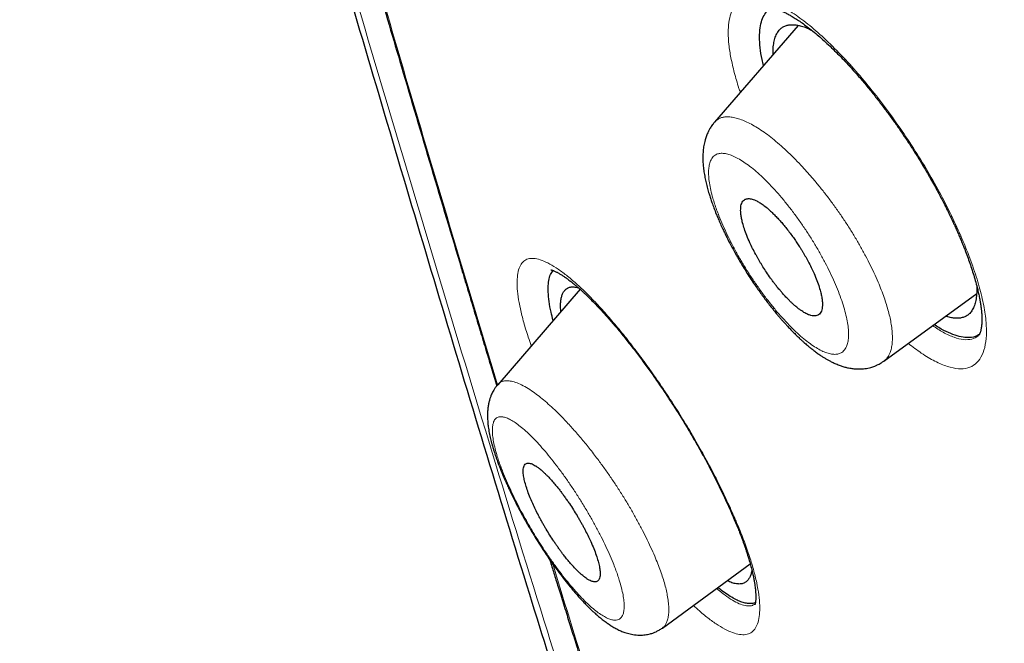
# Model space of a CAD drawing. Header units: millimetres. Extents: x 8 to 473, y 11 to 654.
# Tile 50 of 656: x 375 to 388, y 190 to 198. Entities that reach past the tile are written whole.
import ezdxf

# ---------------------------------------------------------------- set-up
doc = ezdxf.new("R2010")
doc.units = ezdxf.units.MM

msp = doc.modelspace()

# ---------------------------------------------------------------- linework, layer by layer
at = {"color": 7, "linetype": 'Continuous', "lineweight": 30}
for p, q in [((385.01, 197.952), (383.893, 196.661)), ((382.1, 194.434), (381.002, 193.163)), ((386.153, 193.477), (387.391, 194.379)), ((381.002, 193.162), (381.002, 193.162)), ((383.198, 189.919), (384.37, 190.774))]:
    msp.add_line(p, q, dxfattribs=at)
at = {"color": 8, "linetype": 'Continuous', "lineweight": 0}
for centre, radius, start, end in [((385.773, 197.434), 0.0756, 179.9285, 221.0816), ((382.48, 194.238), 0.129, 194.2395, 222.3455)]:
    msp.add_arc(centre, radius, start, end, dxfattribs=at)
at = {"color": 7, "linetype": 'Continuous', "lineweight": 30}
for points, knots in [([(461.434, 127.874), (461.503, 128.563), (461.639, 129.933), (461.54, 132.212), (461.29, 134.581), (460.901, 137.032), (460.362, 139.8), (459.645, 142.896), (458.744, 146.322), (457.642, 150.206), (456.345, 154.543), (454.93, 159.312), (453.45, 164.132), (451.817, 169.061), (450.26, 173.284), (448.852, 176.755), (447.679, 179.425), (446.358, 182.169), (444.847, 184.993), (443.205, 187.727), (441.44, 190.34), (439.591, 192.787), (437.567, 195.163), (435.439, 197.421), (433.265, 199.554), (430.707, 201.901), (427.767, 204.412), (424.458, 207.034), (421.166, 209.481), (417.898, 211.771), (414.664, 213.894), (411.475, 215.849), (408.338, 217.655), (405.242, 219.372), (402.157, 221.077), (399.085, 222.71), (396.044, 224.214), (393.06, 225.541), (390.158, 226.671), (387.349, 227.606), (384.65, 228.31), (382.381, 228.689), (380.529, 228.788), (379.054, 228.678), (377.734, 228.33), (376.634, 227.685), (375.805, 226.721), (375.206, 225.417), (374.869, 224.029), (374.819, 222.972), (374.8, 222.571)], [0, 0, 0, 0, 0.0200047, 0.0398126, 0.0594823, 0.0790442, 0.098539, 0.1240032, 0.1493793, 0.1746635, 0.2089867, 0.2432628, 0.2776948, 0.3122934, 0.3470638, 0.3645565, 0.3821766, 0.3999474, 0.417905, 0.4360854, 0.4514078, 0.4669063, 0.4824142, 0.4977299, 0.5128612, 0.5278497, 0.5501285, 0.5722459, 0.5942634, 0.6162413, 0.6382062, 0.660093, 0.6818368, 0.7033851, 0.7249325, 0.7466767, 0.7685648, 0.7905255, 0.8125089, 0.8345238, 0.8566401, 0.8789195, 0.893908, 0.9090407, 0.9243532, 0.9398664, 0.9553564, 0.9706894, 0.9888644, 1, 1, 1, 1]), ([(459.222, 127.783), (459.279, 128.334), (459.392, 129.433), (459.354, 131.24), (459.203, 133.126), (458.946, 135.084), (458.606, 137.096), (458.12, 139.544), (457.444, 142.453), (456.55, 145.836), (455.526, 149.427), (454.387, 153.21), (453.193, 157.163), (451.97, 161.137), (450.669, 165.161), (449.243, 169.258), (447.913, 172.748), (446.74, 175.593), (445.791, 177.759), (444.755, 179.961), (443.615, 182.199), (442.353, 184.472), (441.065, 186.581), (439.779, 188.505), (438.531, 190.231), (437.189, 191.934), (435.607, 193.78), (433.775, 195.737), (431.713, 197.775), (429.472, 199.849), (427.063, 201.942), (424.497, 204.038), (421.926, 206.024), (419.361, 207.91), (416.594, 209.848), (413.637, 211.799), (410.505, 213.728), (407.407, 215.519), (404.335, 217.224), (401.274, 218.913), (398.238, 220.521), (395.247, 221.992), (392.516, 223.197), (390.046, 224.162), (387.827, 224.928), (385.677, 225.555), (383.612, 226.025), (381.762, 226.295), (380.136, 226.366), (378.734, 226.248), (377.595, 225.937), (376.712, 225.458), (376.055, 224.861), (375.536, 224.114), (375.103, 223.143), (374.794, 221.92), (374.634, 220.435), (374.621, 218.835), (374.727, 217.149), (374.931, 215.396), (375.305, 212.994), (375.923, 209.899), (376.848, 206.079), (377.905, 202.19), (379.046, 198.262), (380.219, 194.321), (381.349, 190.585), (382.48, 187.024), (383.628, 183.631), (384.881, 180.183), (386.104, 177.101), (386.984, 174.991), (387.408, 174.052), (387.49, 173.87)], [0, 0, 0, 0, 0.012215, 0.024412, 0.036596, 0.048766, 0.060927, 0.073082, 0.092172, 0.111249, 0.13031, 0.151946, 0.173571, 0.195212, 0.216878, 0.238563, 0.260269, 0.271132, 0.282006, 0.292893, 0.303792, 0.314705, 0.32563, 0.333834, 0.342045, 0.350258, 0.35847, 0.369407, 0.38033, 0.391239, 0.404312, 0.417369, 0.430424, 0.443476, 0.456526, 0.472832, 0.489119, 0.505383, 0.521624, 0.537868, 0.55414, 0.570431, 0.586733, 0.59978, 0.61283, 0.625882, 0.638943, 0.652018, 0.662926, 0.673848, 0.684783, 0.692993, 0.701206, 0.709417, 0.717621, 0.728547, 0.739459, 0.750357, 0.761244, 0.772118, 0.782981, 0.804686, 0.826372, 0.848038, 0.869678, 0.891304, 0.912939, 0.931134, 0.949343, 0.967563, 0.985796, 0.997263, 1, 1, 1, 1]), ([(378.864, 200.334), (378.932, 200.099), (379.105, 199.494), (379.389, 198.516), (379.74, 197.324), (380.117, 196.054), (380.412, 195.067), (380.599, 194.441), (380.679, 194.176), (380.758, 193.912), (380.838, 193.647), (380.915, 193.392), (380.965, 193.225), (380.989, 193.147)], [0, 0, 0, 0, 0.098332, 0.253312, 0.408291, 0.595733, 0.783174, 0.819993, 0.856813, 0.893633, 0.930453, 0.967395, 1, 1, 1, 1]), ([(384.546, 197.416), (384.54, 197.443), (384.519, 197.529), (384.501, 197.657), (384.492, 197.799), (384.501, 197.921), (384.524, 198.025), (384.563, 198.106), (384.604, 198.159), (384.637, 198.177), (384.646, 198.182)], [0, 0, 0, 0, 0.066568, 0.212033, 0.357607, 0.503123, 0.648677, 0.794284, 0.93993, 1, 1, 1, 1]), ([(384.638, 198.181), (384.638, 198.181), (384.638, 198.181), (384.64, 198.182), (384.643, 198.182), (384.649, 198.182), (384.657, 198.182), (384.669, 198.18), (384.683, 198.178), (384.7, 198.174), (384.721, 198.169), (384.748, 198.16), (384.782, 198.147), (384.821, 198.129), (384.866, 198.107), (384.915, 198.08), (384.97, 198.046), (385.031, 198.007), (385.096, 197.961), (385.167, 197.906), (385.241, 197.847), (385.318, 197.781), (385.395, 197.712), (385.475, 197.636), (385.556, 197.555), (385.636, 197.472), (385.69, 197.414), (385.716, 197.385)], [0, 0, 0, 0, 0.010661, 0.037679, 0.064233, 0.089107, 0.118726, 0.147708, 0.176372, 0.201077, 0.232622, 0.266072, 0.30583, 0.346724, 0.389575, 0.432827, 0.480685, 0.528392, 0.578101, 0.630408, 0.686617, 0.736489, 0.78913, 0.843586, 0.896976, 0.949111, 1, 1, 1, 1]), ([(384.675, 197.565), (384.675, 197.593), (384.675, 197.651), (384.685, 197.727), (384.703, 197.796), (384.729, 197.853), (384.762, 197.897), (384.799, 197.928), (384.84, 197.948), (384.886, 197.96), (384.937, 197.963), (384.992, 197.957), (385.056, 197.943), (385.122, 197.921), (385.17, 197.897), (385.19, 197.887)], [0, 0, 0, 0, 0.079081, 0.164707, 0.250427, 0.336242, 0.422172, 0.493905, 0.565757, 0.637481, 0.709074, 0.78058, 0.852029, 0.937708, 1, 1, 1, 1]), ([(385.716, 197.385), (385.754, 197.342), (385.829, 197.259), (385.938, 197.129), (386.042, 196.999), (386.141, 196.871), (386.235, 196.745), (386.323, 196.623), (386.405, 196.504), (386.485, 196.384), (386.562, 196.265), (386.635, 196.148), (386.702, 196.037), (386.762, 195.935), (386.815, 195.841), (386.862, 195.755), (386.905, 195.675), (386.942, 195.603), (386.974, 195.541), (386.999, 195.49), (387.017, 195.453), (387.03, 195.428), (387.04, 195.406), (387.053, 195.379), (387.072, 195.339), (387.095, 195.289), (387.121, 195.231), (387.147, 195.172), (387.172, 195.113), (387.197, 195.054), (387.22, 194.996), (387.247, 194.927), (387.276, 194.848), (387.308, 194.758), (387.338, 194.666), (387.367, 194.573), (387.39, 194.488), (387.409, 194.412), (387.423, 194.348), (387.435, 194.289), (387.442, 194.244), (387.447, 194.211), (387.45, 194.187), (387.453, 194.165), (387.455, 194.143), (387.457, 194.12), (387.459, 194.095), (387.46, 194.072), (387.46, 194.051), (387.461, 194.033), (387.46, 194.017), (387.46, 193.999), (387.459, 193.979), (387.457, 193.958), (387.455, 193.939), (387.453, 193.922), (387.45, 193.905), (387.447, 193.888), (387.443, 193.873), (387.439, 193.86), (387.435, 193.85), (387.432, 193.844), (387.43, 193.84), (387.429, 193.837), (387.428, 193.835), (387.427, 193.833), (387.425, 193.83), (387.424, 193.828), (387.423, 193.826), (387.422, 193.825), (387.421, 193.824)], [0, 0, 0, 0, 0.034439, 0.067499, 0.099184, 0.129499, 0.158445, 0.186026, 0.212245, 0.237108, 0.263867, 0.28887, 0.312124, 0.333637, 0.353412, 0.371454, 0.387758, 0.403519, 0.416748, 0.42743, 0.435566, 0.440173, 0.44374, 0.449467, 0.457885, 0.469247, 0.482249, 0.495282, 0.508332, 0.521399, 0.534482, 0.547581, 0.568447, 0.589475, 0.611653, 0.63517, 0.660014, 0.678189, 0.696932, 0.714389, 0.729765, 0.73837, 0.746297, 0.753656, 0.760711, 0.769212, 0.778468, 0.788265, 0.796668, 0.80362, 0.810368, 0.818331, 0.827479, 0.839452, 0.849441, 0.858653, 0.86988, 0.881923, 0.895172, 0.907079, 0.917324, 0.925954, 0.931125, 0.936446, 0.941919, 0.947939, 0.956599, 0.968181, 0.982657, 1, 1, 1, 1]), ([(383.893, 196.66), (383.885, 196.65), (383.869, 196.632), (383.851, 196.606), (383.838, 196.585), (383.828, 196.567), (383.818, 196.55), (383.803, 196.52), (383.786, 196.478), (383.77, 196.43), (383.759, 196.387), (383.752, 196.35), (383.746, 196.314), (383.742, 196.278), (383.739, 196.237), (383.738, 196.192), (383.739, 196.147), (383.741, 196.108), (383.744, 196.073), (383.748, 196.038), (383.753, 196.001), (383.759, 195.963), (383.768, 195.913), (383.781, 195.853), (383.799, 195.78), (383.819, 195.712), (383.839, 195.649), (383.86, 195.586), (383.886, 195.516), (383.914, 195.444), (383.943, 195.374), (383.972, 195.307), (384.003, 195.24), (384.033, 195.177), (384.059, 195.124), (384.08, 195.083), (384.095, 195.053), (384.106, 195.032), (384.116, 195.014), (384.127, 194.993), (384.142, 194.966), (384.159, 194.934), (384.181, 194.895), (384.211, 194.841), (384.252, 194.772), (384.301, 194.692), (384.352, 194.611), (384.402, 194.535), (384.45, 194.465), (384.496, 194.4), (384.543, 194.336), (384.59, 194.274), (384.634, 194.217), (384.67, 194.172), (384.697, 194.138), (384.716, 194.115), (384.733, 194.095), (384.746, 194.079), (384.758, 194.065), (384.772, 194.049), (384.79, 194.029), (384.813, 194.002), (384.841, 193.971), (384.875, 193.934), (384.912, 193.895), (384.954, 193.852), (384.996, 193.811), (385.035, 193.773), (385.069, 193.743), (385.097, 193.717), (385.123, 193.695), (385.151, 193.672), (385.183, 193.646), (385.221, 193.616), (385.264, 193.584), (385.306, 193.555), (385.344, 193.53), (385.379, 193.509), (385.415, 193.489), (385.455, 193.467), (385.502, 193.445), (385.554, 193.423), (385.606, 193.405), (385.656, 193.391), (385.711, 193.38), (385.77, 193.373), (385.833, 193.371), (385.89, 193.375), (385.94, 193.383), (385.975, 193.392), (386.006, 193.401), (386.03, 193.41), (386.049, 193.418), (386.068, 193.427), (386.091, 193.438), (386.12, 193.455), (386.141, 193.47), (386.152, 193.477)], [0, 0, 0, 0, 0.009579, 0.017197, 0.022849, 0.027291, 0.032185, 0.037586, 0.051807, 0.066456, 0.076768, 0.086413, 0.095743, 0.105287, 0.115774, 0.12838, 0.140789, 0.150664, 0.158995, 0.167841, 0.177218, 0.186726, 0.196269, 0.213803, 0.23129, 0.247968, 0.261275, 0.274728, 0.290429, 0.308446, 0.321745, 0.336072, 0.351127, 0.364475, 0.375586, 0.384464, 0.390198, 0.394359, 0.397592, 0.40191, 0.407458, 0.414239, 0.422254, 0.431508, 0.448301, 0.465577, 0.482795, 0.499976, 0.514536, 0.529089, 0.543642, 0.558201, 0.572209, 0.58418, 0.59105, 0.596957, 0.601901, 0.60588, 0.608953, 0.612793, 0.618158, 0.625036, 0.633446, 0.643397, 0.654903, 0.666711, 0.680506, 0.692372, 0.702282, 0.710727, 0.717913, 0.725915, 0.7352, 0.746541, 0.760557, 0.773535, 0.784647, 0.794661, 0.804931, 0.815763, 0.830123, 0.845844, 0.860601, 0.8741, 0.888461, 0.902989, 0.918726, 0.93566, 0.945554, 0.954434, 0.961737, 0.968344, 0.972298, 0.976469, 0.982409, 0.990266, 1, 1, 1, 1]), ([(384.952, 194.228), (384.965, 194.217), (384.99, 194.196), (385.024, 194.169), (385.057, 194.146), (385.086, 194.127), (385.113, 194.112), (385.144, 194.097), (385.179, 194.084), (385.215, 194.078), (385.246, 194.079), (385.272, 194.087), (385.295, 194.103), (385.313, 194.127), (385.325, 194.158), (385.332, 194.195), (385.334, 194.239), (385.331, 194.289), (385.322, 194.344), (385.307, 194.409), (385.284, 194.485), (385.252, 194.573), (385.215, 194.662), (385.174, 194.746), (385.141, 194.809), (385.115, 194.857), (385.096, 194.89), (385.077, 194.923), (385.057, 194.956), (385.032, 194.996), (385.002, 195.043), (384.965, 195.098), (384.924, 195.155), (384.879, 195.214), (384.834, 195.271), (384.79, 195.323), (384.747, 195.371), (384.705, 195.416), (384.663, 195.457), (384.617, 195.5), (384.567, 195.541), (384.516, 195.579), (384.468, 195.607), (384.429, 195.626), (384.395, 195.637), (384.368, 195.643), (384.344, 195.644), (384.322, 195.641), (384.301, 195.634), (384.28, 195.619), (384.262, 195.596), (384.25, 195.565), (384.243, 195.527), (384.242, 195.483), (384.245, 195.434), (384.254, 195.379), (384.269, 195.315), (384.292, 195.239), (384.324, 195.15), (384.362, 195.062), (384.402, 194.978), (384.435, 194.915), (384.462, 194.866), (384.48, 194.834), (384.499, 194.801), (384.519, 194.768), (384.548, 194.721), (384.589, 194.658), (384.628, 194.602), (384.655, 194.563), (384.669, 194.545), (384.683, 194.526), (384.698, 194.507), (384.712, 194.488), (384.727, 194.469), (384.744, 194.448), (384.766, 194.422), (384.795, 194.388), (384.829, 194.35), (384.865, 194.311), (384.899, 194.277), (384.927, 194.25), (384.945, 194.235), (384.952, 194.228)], [0, 0, 0, 0, 0.011734, 0.022938, 0.033614, 0.04376, 0.053377, 0.062465, 0.078888, 0.094772, 0.110118, 0.124931, 0.140894, 0.15675, 0.172504, 0.188162, 0.203728, 0.219209, 0.234608, 0.249932, 0.269043, 0.288827, 0.309294, 0.325103, 0.341304, 0.347897, 0.354554, 0.361275, 0.36806, 0.374908, 0.385781, 0.397464, 0.40996, 0.423269, 0.43739, 0.449884, 0.46238, 0.474878, 0.487378, 0.499879, 0.517399, 0.534374, 0.550804, 0.566691, 0.579013, 0.590988, 0.60262, 0.613907, 0.624852, 0.640909, 0.656831, 0.672622, 0.688289, 0.703835, 0.719267, 0.73459, 0.74981, 0.768949, 0.788749, 0.80922, 0.825025, 0.841216, 0.847804, 0.854455, 0.861168, 0.867945, 0.874785, 0.890147, 0.907172, 0.911225, 0.915362, 0.919583, 0.923888, 0.928277, 0.93275, 0.937307, 0.943547, 0.951942, 0.962491, 0.97411, 0.984136, 0.992766, 1, 1, 1, 1]), ([(381.741, 194.019), (381.732, 194.056), (381.708, 194.147), (381.686, 194.274), (381.673, 194.401), (381.675, 194.509), (381.691, 194.596), (381.714, 194.655), (381.736, 194.676), (381.744, 194.683)], [0, 0, 0, 0, 0.109402, 0.270489, 0.43205, 0.594012, 0.756238, 0.91858, 1, 1, 1, 1]), ([(381.712, 194.693), (381.712, 194.693), (381.712, 194.693), (381.716, 194.692), (381.722, 194.691), (381.731, 194.688), (381.744, 194.683), (381.76, 194.677), (381.776, 194.669), (381.793, 194.661), (381.809, 194.652), (381.831, 194.64), (381.859, 194.622), (381.895, 194.599), (381.932, 194.572), (381.973, 194.541), (382.008, 194.513), (382.035, 194.491), (382.053, 194.476), (382.07, 194.461), (382.087, 194.446), (382.105, 194.43), (382.126, 194.411), (382.153, 194.386), (382.186, 194.355), (382.226, 194.316), (382.273, 194.269), (382.326, 194.214), (382.365, 194.173), (382.385, 194.151)], [0, 0, 0, 0, 0.035557, 0.064276, 0.095859, 0.130444, 0.168429, 0.20936, 0.246297, 0.278188, 0.30703, 0.33688, 0.391362, 0.441398, 0.492968, 0.546631, 0.601635, 0.623197, 0.644113, 0.664379, 0.683995, 0.703383, 0.726679, 0.754945, 0.791792, 0.834688, 0.883663, 0.938751, 1, 1, 1, 1]), ([(381.844, 194.138), (381.843, 194.148), (381.84, 194.182), (381.84, 194.233), (381.844, 194.292), (381.854, 194.342), (381.87, 194.383), (381.891, 194.417), (381.917, 194.442), (381.951, 194.46), (381.993, 194.468), (382.036, 194.466), (382.067, 194.456), (382.079, 194.453)], [0, 0, 0, 0, 0.037257, 0.13232, 0.227265, 0.322156, 0.417098, 0.51219, 0.607522, 0.703187, 0.817985, 0.93244, 1, 1, 1, 1]), ([(387.392, 194.481), (387.392, 194.472), (387.395, 194.431), (387.391, 194.365), (387.381, 194.285), (387.361, 194.216), (387.334, 194.158), (387.301, 194.114), (387.263, 194.083), (387.221, 194.062), (387.175, 194.05), (387.124, 194.047), (387.068, 194.052), (387.019, 194.061), (386.987, 194.073), (386.976, 194.077)], [0, 0, 0, 0, 0.0233203, 0.1172745, 0.2112072, 0.3051003, 0.3989397, 0.4927269, 0.570869, 0.6490146, 0.7270976, 0.8051517, 0.8832208, 0.9613341, 1, 1, 1, 1]), ([(382.385, 194.151), (382.421, 194.111), (382.493, 194.033), (382.602, 193.904), (382.711, 193.771), (382.819, 193.633), (382.926, 193.492), (383.03, 193.349), (383.132, 193.204), (383.231, 193.059), (383.326, 192.914), (383.418, 192.77), (383.506, 192.628), (383.59, 192.487), (383.669, 192.349), (383.745, 192.214), (383.816, 192.082), (383.882, 191.955), (383.942, 191.835), (384, 191.716), (384.054, 191.601), (384.104, 191.49), (384.147, 191.392), (384.183, 191.306), (384.213, 191.232), (384.237, 191.171), (384.257, 191.118), (384.271, 191.08), (384.281, 191.052), (384.289, 191.031), (384.298, 191.005), (384.309, 190.972), (384.322, 190.933), (384.341, 190.873), (384.364, 190.8), (384.385, 190.72), (384.402, 190.651), (384.415, 190.593), (384.424, 190.543), (384.431, 190.501), (384.436, 190.466), (384.439, 190.437), (384.441, 190.412), (384.443, 190.388), (384.444, 190.364), (384.445, 190.338), (384.444, 190.313), (384.443, 190.29), (384.441, 190.271), (384.439, 190.256), (384.436, 190.244), (384.434, 190.235), (384.432, 190.229), (384.431, 190.228), (384.431, 190.228)], [0, 0, 0, 0, 0.035094, 0.069633, 0.103587, 0.136929, 0.169628, 0.201661, 0.233009, 0.263658, 0.293603, 0.322848, 0.351402, 0.379283, 0.40654, 0.433186, 0.459216, 0.484594, 0.508714, 0.531323, 0.556452, 0.579389, 0.600133, 0.618682, 0.635038, 0.648328, 0.659832, 0.670754, 0.674972, 0.679444, 0.685527, 0.693385, 0.703017, 0.714419, 0.738219, 0.760075, 0.779915, 0.797757, 0.813614, 0.827904, 0.840991, 0.851461, 0.861017, 0.870519, 0.881652, 0.894315, 0.908308, 0.922483, 0.935869, 0.948151, 0.961629, 0.975884, 0.988823, 1, 1, 1, 1]), ([(387.43, 193.839), (387.425, 193.834), (387.397, 193.807), (387.331, 193.791), (387.234, 193.787), (387.132, 193.809), (387.015, 193.854), (386.911, 193.906), (386.844, 193.951), (386.823, 193.965)], [0, 0, 0, 0, 0.0385101, 0.2468113, 0.4080523, 0.5738603, 0.7444422, 0.9197956, 1, 1, 1, 1]), ([(381.001, 193.163), (380.991, 193.15), (380.972, 193.127), (380.95, 193.093), (380.934, 193.064), (380.922, 193.038), (380.912, 193.016), (380.905, 192.997), (380.898, 192.978), (380.893, 192.959), (380.887, 192.94), (380.88, 192.909), (380.872, 192.865), (380.866, 192.807), (380.865, 192.745), (380.867, 192.691), (380.87, 192.648), (380.874, 192.615), (380.879, 192.58), (380.885, 192.54), (380.893, 192.5), (380.902, 192.461), (380.911, 192.423), (380.921, 192.384), (380.932, 192.344), (380.944, 192.303), (380.958, 192.259), (380.972, 192.217), (380.986, 192.176), (380.998, 192.142), (381.009, 192.113), (381.017, 192.091), (381.025, 192.071), (381.034, 192.048), (381.044, 192.022), (381.058, 191.987), (381.077, 191.943), (381.1, 191.889), (381.126, 191.831), (381.16, 191.757), (381.204, 191.666), (381.259, 191.556), (381.316, 191.449), (381.373, 191.346), (381.429, 191.249), (381.488, 191.149), (381.551, 191.048), (381.616, 190.948), (381.68, 190.853), (381.742, 190.763), (381.809, 190.672), (381.878, 190.581), (381.949, 190.491), (382.013, 190.414), (382.068, 190.35), (382.116, 190.297), (382.16, 190.251), (382.194, 190.216), (382.219, 190.191), (382.236, 190.174), (382.254, 190.157), (382.275, 190.138), (382.307, 190.109), (382.348, 190.072), (382.397, 190.033), (382.445, 189.997), (382.491, 189.965), (382.54, 189.934), (382.591, 189.906), (382.644, 189.88), (382.691, 189.862), (382.732, 189.849), (382.768, 189.839), (382.807, 189.831), (382.849, 189.826), (382.893, 189.824), (382.932, 189.825), (382.968, 189.828), (383.002, 189.834), (383.032, 189.841), (383.058, 189.848), (383.085, 189.858), (383.117, 189.871), (383.157, 189.892), (383.183, 189.91), (383.198, 189.919)], [0, 0, 0, 0, 0.011417, 0.020721, 0.027998, 0.035485, 0.041099, 0.045958, 0.050878, 0.055875, 0.061117, 0.066644, 0.080897, 0.097179, 0.114779, 0.132354, 0.142, 0.150177, 0.159683, 0.170968, 0.181808, 0.191652, 0.201486, 0.210902, 0.220668, 0.230781, 0.24125, 0.251918, 0.261299, 0.269661, 0.276081, 0.280578, 0.284771, 0.289797, 0.295657, 0.30235, 0.31291, 0.324802, 0.337379, 0.35061, 0.371904, 0.394712, 0.419047, 0.438314, 0.458438, 0.479327, 0.500997, 0.522963, 0.544086, 0.564341, 0.58374, 0.608281, 0.631321, 0.652861, 0.669796, 0.685669, 0.700284, 0.712821, 0.719581, 0.725475, 0.730614, 0.73727, 0.746348, 0.76226, 0.778918, 0.795463, 0.810062, 0.825236, 0.842256, 0.858956, 0.874617, 0.884314, 0.893746, 0.904058, 0.915016, 0.926026, 0.935733, 0.943902, 0.951601, 0.959383, 0.964581, 0.970483, 0.978324, 0.988191, 1, 1, 1, 1]), ([(382.038, 190.71), (382.048, 190.699), (382.069, 190.678), (382.098, 190.65), (382.125, 190.627), (382.148, 190.608), (382.17, 190.592), (382.188, 190.578), (382.211, 190.564), (382.236, 190.551), (382.262, 190.54), (382.286, 190.535), (382.306, 190.534), (382.325, 190.539), (382.343, 190.55), (382.357, 190.57), (382.366, 190.598), (382.37, 190.637), (382.367, 190.689), (382.356, 190.755), (382.336, 190.829), (382.309, 190.911), (382.274, 191.001), (382.235, 191.09), (382.194, 191.175), (382.16, 191.241), (382.131, 191.294), (382.108, 191.335), (382.084, 191.376), (382.052, 191.43), (382.01, 191.498), (381.971, 191.558), (381.943, 191.6), (381.928, 191.621), (381.912, 191.643), (381.897, 191.665), (381.881, 191.687), (381.861, 191.714), (381.835, 191.749), (381.801, 191.792), (381.761, 191.84), (381.717, 191.892), (381.676, 191.936), (381.641, 191.97), (381.615, 191.996), (381.591, 192.017), (381.569, 192.036), (381.549, 192.051), (381.532, 192.064), (381.517, 192.075), (381.497, 192.087), (381.473, 192.101), (381.446, 192.111), (381.423, 192.117), (381.403, 192.118), (381.384, 192.113), (381.367, 192.103), (381.353, 192.082), (381.344, 192.054), (381.34, 192.016), (381.343, 191.965), (381.355, 191.899), (381.375, 191.825), (381.401, 191.743), (381.436, 191.653), (381.475, 191.565), (381.515, 191.479), (381.549, 191.413), (381.578, 191.359), (381.601, 191.318), (381.625, 191.277), (381.656, 191.223), (381.698, 191.155), (381.736, 191.096), (381.763, 191.057), (381.776, 191.038), (381.789, 191.019), (381.802, 191), (381.815, 190.981), (381.829, 190.962), (381.847, 190.938), (381.87, 190.906), (381.903, 190.865), (381.942, 190.816), (381.988, 190.762), (382.021, 190.728), (382.038, 190.71)], [0, 0, 0, 0, 0.010892, 0.021128, 0.030707, 0.039629, 0.047895, 0.055504, 0.062457, 0.07591, 0.088881, 0.10137, 0.11338, 0.124911, 0.141316, 0.157482, 0.173415, 0.189125, 0.209729, 0.229969, 0.249864, 0.269538, 0.289649, 0.310216, 0.325958, 0.341975, 0.350091, 0.358279, 0.366539, 0.374871, 0.391033, 0.40823, 0.412907, 0.417656, 0.422477, 0.427369, 0.432332, 0.437368, 0.446236, 0.456919, 0.469419, 0.483734, 0.499864, 0.509761, 0.519062, 0.527767, 0.535876, 0.54339, 0.550308, 0.55663, 0.562357, 0.575871, 0.588875, 0.601369, 0.613354, 0.624833, 0.641309, 0.657524, 0.673486, 0.689202, 0.709783, 0.729964, 0.749766, 0.769327, 0.789368, 0.80991, 0.825662, 0.841714, 0.849858, 0.85808, 0.866381, 0.874761, 0.890797, 0.907976, 0.911992, 0.916065, 0.920197, 0.924387, 0.928634, 0.93294, 0.937303, 0.945172, 0.955377, 0.967916, 0.982791, 1, 1, 1, 1]), ([(381.697, 190.83), (381.697, 190.828), (381.707, 190.797), (381.725, 190.737), (381.752, 190.649), (381.78, 190.559), (381.81, 190.463), (381.843, 190.356), (381.88, 190.24), (381.916, 190.122), (381.952, 190.006), (381.988, 189.893), (382.024, 189.776), (382.078, 189.605), (382.148, 189.383), (382.233, 189.112), (382.325, 188.824), (382.421, 188.522), (382.522, 188.205), (382.623, 187.891), (382.724, 187.579), (382.825, 187.269), (382.926, 186.961), (383.086, 186.475), (383.307, 185.809), (383.605, 184.926), (383.814, 184.323), (383.924, 184.004)], [0, 0, 0, 0, 0.0007461, 0.0138853, 0.0266433, 0.0395695, 0.0537353, 0.069448, 0.0867076, 0.1055143, 0.1213763, 0.1381933, 0.1556729, 0.173054, 0.2138823, 0.2539305, 0.2931994, 0.3407974, 0.3872812, 0.4333238, 0.4790705, 0.5245212, 0.5696757, 0.6145788, 0.7379799, 0.8613798, 1, 1, 1, 1]), ([(384.392, 190.692), (384.392, 190.692), (384.39, 190.672), (384.381, 190.639), (384.365, 190.595), (384.343, 190.56), (384.316, 190.533), (384.282, 190.514), (384.238, 190.504), (384.186, 190.507), (384.128, 190.521), (384.084, 190.54), (384.063, 190.55)], [0, 0, 0, 0, 0.002704, 0.104941, 0.207132, 0.30926, 0.411322, 0.513336, 0.635651, 0.757904, 0.8802, 1, 1, 1, 1]), ([(384.439, 190.256), (384.435, 190.255), (384.419, 190.247), (384.384, 190.243), (384.333, 190.245), (384.275, 190.258), (384.211, 190.282), (384.142, 190.316), (384.065, 190.363), (383.997, 190.41), (383.953, 190.446), (383.937, 190.458)], [0, 0, 0, 0, 0.030145, 0.152582, 0.276812, 0.40291, 0.530956, 0.661015, 0.793142, 0.927383, 1, 1, 1, 1])]:
    msp.add_open_spline(points, degree=3, knots=knots, dxfattribs=at)
at = {"color": 8, "linetype": 'Continuous', "lineweight": 0}
for points, knots in [([(383.773, 183.542), (383.444, 184.481), (382.698, 186.614), (381.518, 190.308), (380.203, 194.637), (378.785, 199.389), (377.435, 204.108), (376.248, 208.739), (375.469, 212.482), (375.02, 215.371), (374.805, 217.459), (374.747, 219.432), (374.89, 221.247), (375.264, 222.759), (375.865, 223.948), (376.659, 224.825), (377.688, 225.432), (378.93, 225.768), (380.33, 225.885), (382.111, 225.804), (384.306, 225.455), (386.926, 224.783), (389.644, 223.893), (392.758, 222.689), (396.303, 221.094), (400.29, 219.043), (402.999, 217.549), (404.357, 216.8)], [0, 0, 0, 0, 0.03529, 0.080193, 0.14146, 0.2027, 0.263915, 0.325107, 0.386384, 0.417192, 0.448094, 0.47895, 0.509712, 0.540611, 0.566413, 0.592102, 0.617891, 0.643716, 0.669447, 0.695164, 0.73379, 0.772217, 0.81021, 0.848036, 0.898452, 0.949094, 1, 1, 1, 1]), ([(378.904, 200.265), (379.223, 199.156), (379.905, 196.793), (380.62, 194.422), (381, 193.163)], [0, 0, 0, 0, 0.468859, 1, 1, 1, 1]), ([(384.239, 197.06), (384.232, 197.078), (384.2, 197.17), (384.156, 197.325), (384.11, 197.522), (384.082, 197.7), (384.074, 197.858), (384.083, 197.995), (384.109, 198.11), (384.152, 198.202), (384.212, 198.271), (384.288, 198.316), (384.379, 198.335), (384.497, 198.327), (384.647, 198.281), (384.83, 198.189), (385.03, 198.057), (385.244, 197.886), (385.467, 197.681), (385.621, 197.517), (385.698, 197.435)], [0, 0, 0, 0, 0.012219, 0.06416, 0.116083, 0.168054, 0.220066, 0.272071, 0.324097, 0.376139, 0.428178, 0.480198, 0.532201, 0.584225, 0.653532, 0.722758, 0.791973, 0.861209, 0.930512, 1, 1, 1, 1]), ([(385.698, 197.435), (385.771, 197.352), (385.917, 197.186), (386.134, 196.911), (386.346, 196.62), (386.55, 196.317), (386.742, 196.005), (386.919, 195.69), (387.077, 195.377), (387.215, 195.07), (387.33, 194.776), (387.42, 194.499), (387.484, 194.243), (387.519, 194.015), (387.525, 193.817), (387.502, 193.653), (387.453, 193.524), (387.377, 193.432), (387.276, 193.379), (387.151, 193.368), (387.003, 193.4), (386.836, 193.471), (386.661, 193.573), (386.536, 193.668), (386.477, 193.713)], [0, 0, 0, 0, 0.045781, 0.091485, 0.137134, 0.182738, 0.22833, 0.27399, 0.319722, 0.36544, 0.411123, 0.456732, 0.502254, 0.547737, 0.593285, 0.638929, 0.684638, 0.730354, 0.77603, 0.82167, 0.86733, 0.913042, 0.958798, 1, 1, 1, 1]), ([(383.894, 196.66), (383.896, 196.663), (383.907, 196.677), (383.932, 196.696), (383.968, 196.717), (384.009, 196.729), (384.058, 196.735), (384.114, 196.732), (384.18, 196.719), (384.251, 196.697), (384.326, 196.665), (384.405, 196.624), (384.489, 196.573), (384.576, 196.513), (384.666, 196.445), (384.759, 196.367), (384.823, 196.309), (384.854, 196.28)], [0, 0, 0, 0, 0.015771, 0.077245, 0.138762, 0.200366, 0.261919, 0.335592, 0.409135, 0.482611, 0.556075, 0.629585, 0.7032, 0.776991, 0.851044, 0.925466, 1, 1, 1, 1]), ([(384.606, 195.857), (384.576, 195.887), (384.516, 195.947), (384.429, 196.024), (384.345, 196.09), (384.264, 196.146), (384.188, 196.19), (384.117, 196.222), (384.053, 196.242), (383.995, 196.249), (383.944, 196.244), (383.905, 196.227), (383.877, 196.204), (383.857, 196.178), (383.838, 196.141), (383.823, 196.09), (383.814, 196.022), (383.815, 195.943), (383.824, 195.854), (383.843, 195.756), (383.867, 195.662), (383.894, 195.574), (383.922, 195.495), (383.958, 195.401), (384.004, 195.289), (384.063, 195.161), (384.129, 195.03), (384.2, 194.898), (384.276, 194.767), (384.356, 194.638), (384.441, 194.511), (384.529, 194.388), (384.618, 194.269), (384.708, 194.157), (384.799, 194.053), (384.889, 193.956), (384.978, 193.868), (385.065, 193.79), (385.149, 193.723), (385.23, 193.667), (385.306, 193.622), (385.376, 193.59), (385.441, 193.571), (385.499, 193.565), (385.551, 193.571), (385.589, 193.588), (385.617, 193.612), (385.638, 193.638), (385.657, 193.675), (385.673, 193.726), (385.682, 193.795), (385.682, 193.874), (385.673, 193.963), (385.655, 194.062), (385.628, 194.168), (385.592, 194.283), (385.548, 194.403), (385.496, 194.528), (385.437, 194.656), (385.371, 194.787), (385.3, 194.918), (385.223, 195.05), (385.142, 195.179), (385.057, 195.305), (384.969, 195.428), (384.879, 195.546), (384.788, 195.658), (384.696, 195.762), (384.636, 195.826), (384.606, 195.857)], [0, 0, 0, 0, 0.015663, 0.031211, 0.046799, 0.062576, 0.078401, 0.094, 0.109517, 0.125095, 0.140811, 0.156351, 0.166697, 0.177084, 0.18756, 0.203343, 0.218926, 0.234462, 0.250105, 0.265703, 0.281203, 0.291568, 0.302015, 0.312594, 0.328262, 0.343802, 0.359365, 0.375103, 0.390652, 0.406136, 0.42171, 0.43753, 0.453228, 0.46878, 0.484325, 0.500002, 0.515691, 0.531266, 0.546876, 0.562668, 0.578352, 0.593898, 0.609457, 0.625178, 0.64086, 0.656381, 0.666721, 0.677111, 0.687598, 0.703408, 0.718989, 0.734496, 0.750082, 0.765729, 0.781243, 0.796785, 0.812518, 0.828187, 0.843719, 0.859266, 0.87498, 0.890604, 0.906118, 0.921673, 0.937417, 0.953136, 0.968712, 0.984286, 1, 1, 1, 1]), ([(384.854, 196.28), (384.886, 196.25), (384.95, 196.189), (385.046, 196.09), (385.142, 195.985), (385.236, 195.875), (385.33, 195.76), (385.422, 195.642), (385.512, 195.519), (385.599, 195.394), (385.683, 195.267), (385.763, 195.138), (385.839, 195.009), (385.91, 194.879), (385.975, 194.751), (386.036, 194.624), (386.087, 194.507), (386.129, 194.4), (386.165, 194.302), (386.195, 194.207), (386.221, 194.117), (386.241, 194.03), (386.256, 193.943), (386.266, 193.857), (386.268, 193.774), (386.263, 193.699), (386.25, 193.632), (386.232, 193.578), (386.208, 193.534), (386.182, 193.501), (386.162, 193.485), (386.152, 193.478)], [0, 0, 0, 0, 0.036576, 0.073029, 0.10939, 0.145686, 0.181937, 0.218169, 0.254406, 0.290681, 0.327034, 0.363477, 0.399979, 0.436541, 0.473153, 0.509801, 0.546472, 0.577042, 0.607619, 0.638207, 0.668819, 0.699476, 0.730116, 0.766806, 0.803441, 0.840044, 0.87663, 0.913213, 0.943711, 0.974229, 1, 1, 1, 1]), ([(381.45, 193.682), (381.436, 193.72), (381.397, 193.829), (381.347, 193.995), (381.302, 194.176), (381.272, 194.338), (381.259, 194.479), (381.261, 194.599), (381.278, 194.697), (381.311, 194.772), (381.359, 194.823), (381.422, 194.848), (381.5, 194.848), (381.591, 194.823), (381.694, 194.775), (381.808, 194.704), (381.933, 194.612), (382.066, 194.497), (382.206, 194.364), (382.306, 194.259), (382.356, 194.206)], [0, 0, 0, 0, 0.029973, 0.086871, 0.143778, 0.200693, 0.257669, 0.314716, 0.37182, 0.428962, 0.486134, 0.543361, 0.600538, 0.657583, 0.714572, 0.771551, 0.828551, 0.885599, 0.94273, 1, 1, 1, 1]), ([(382.356, 194.206), (382.405, 194.151), (382.505, 194.041), (382.659, 193.856), (382.815, 193.658), (382.973, 193.447), (383.13, 193.226), (383.285, 192.997), (383.436, 192.761), (383.582, 192.521), (383.721, 192.278), (383.853, 192.035), (383.976, 191.794), (384.089, 191.557), (384.191, 191.326), (384.28, 191.105), (384.355, 190.895), (384.415, 190.699), (384.459, 190.519), (384.487, 190.358), (384.499, 190.216), (384.496, 190.095), (384.477, 189.995), (384.443, 189.917), (384.394, 189.862), (384.33, 189.832), (384.252, 189.827), (384.161, 189.846), (384.059, 189.888), (383.946, 189.952), (383.823, 190.038), (383.712, 190.128), (383.639, 190.196), (383.612, 190.221)], [0, 0, 0, 0, 0.032626, 0.065332, 0.098089, 0.130859, 0.163601, 0.196282, 0.228886, 0.26142, 0.293961, 0.326564, 0.359218, 0.391903, 0.424601, 0.457304, 0.490024, 0.522805, 0.555607, 0.588378, 0.621144, 0.653911, 0.686666, 0.719392, 0.752076, 0.784723, 0.817361, 0.850029, 0.88274, 0.915488, 0.948249, 0.980998, 1, 1, 1, 1]), ([(386.804, 193.952), (386.851, 193.92), (386.952, 193.852), (387.091, 193.79), (387.22, 193.757), (387.327, 193.767), (387.394, 193.792), (387.418, 193.823), (387.421, 193.827)], [0, 0, 0, 0, 0.1773498, 0.3766407, 0.5755151, 0.7740988, 0.9727145, 1, 1, 1, 1]), ([(381.002, 193.162), (381.009, 193.17), (381.025, 193.188), (381.059, 193.206), (381.102, 193.216), (381.156, 193.215), (381.22, 193.201), (381.298, 193.172), (381.383, 193.127), (381.468, 193.072), (381.552, 193.009), (381.634, 192.943), (381.719, 192.867), (381.806, 192.785), (381.866, 192.723), (381.896, 192.692)], [0, 0, 0, 0, 0.051419, 0.124451, 0.197598, 0.270543, 0.361421, 0.452125, 0.542795, 0.633563, 0.706353, 0.779377, 0.852729, 0.926456, 1, 1, 1, 1]), ([(381.634, 192.275), (381.606, 192.307), (381.551, 192.371), (381.471, 192.455), (381.394, 192.53), (381.32, 192.594), (381.251, 192.647), (381.188, 192.688), (381.13, 192.717), (381.079, 192.734), (381.034, 192.738), (381, 192.729), (380.977, 192.713), (380.96, 192.694), (380.945, 192.664), (380.933, 192.62), (380.929, 192.559), (380.933, 192.487), (380.945, 192.404), (380.966, 192.311), (380.992, 192.219), (381.02, 192.134), (381.048, 192.056), (381.085, 191.963), (381.132, 191.852), (381.19, 191.723), (381.255, 191.591), (381.32, 191.467), (381.383, 191.351), (381.444, 191.245), (381.507, 191.14), (381.573, 191.036), (381.645, 190.925), (381.724, 190.811), (381.809, 190.694), (381.894, 190.584), (381.978, 190.481), (382.061, 190.386), (382.141, 190.301), (382.218, 190.226), (382.292, 190.162), (382.361, 190.109), (382.425, 190.069), (382.484, 190.04), (382.536, 190.025), (382.582, 190.022), (382.619, 190.032), (382.649, 190.056), (382.671, 190.093), (382.685, 190.142), (382.69, 190.204), (382.687, 190.276), (382.675, 190.36), (382.654, 190.453), (382.628, 190.545), (382.6, 190.63), (382.573, 190.707), (382.536, 190.8), (382.489, 190.91), (382.43, 191.038), (382.365, 191.169), (382.294, 191.302), (382.219, 191.435), (382.141, 191.567), (382.059, 191.697), (381.975, 191.824), (381.89, 191.946), (381.804, 192.063), (381.718, 192.173), (381.662, 192.241), (381.634, 192.275)], [0, 0, 0, 0, 0.015685, 0.0312581, 0.0468642, 0.0626471, 0.0784239, 0.0940163, 0.1095601, 0.1251915, 0.1409324, 0.1564792, 0.1668175, 0.1771886, 0.1876398, 0.2034682, 0.219067, 0.2345921, 0.2502016, 0.2658519, 0.2813625, 0.2917178, 0.3021458, 0.3126992, 0.3283477, 0.3438786, 0.3594497, 0.3752175, 0.3876387, 0.4000116, 0.4124181, 0.4249396, 0.437655, 0.4532785, 0.4688019, 0.4843616, 0.5000933, 0.5157803, 0.531358, 0.5469676, 0.5627503, 0.5784725, 0.5940355, 0.6095823, 0.6252575, 0.640967, 0.6565036, 0.6720266, 0.6876955, 0.7034742, 0.7190412, 0.7345525, 0.7501655, 0.7658023, 0.7813022, 0.7916461, 0.8020552, 0.8125786, 0.8282404, 0.8437607, 0.8592973, 0.8750075, 0.8906117, 0.9061135, 0.9216634, 0.9374106, 0.9530902, 0.9686563, 0.9842472, 1, 1, 1, 1]), ([(381.896, 192.692), (381.934, 192.652), (382.009, 192.572), (382.123, 192.439), (382.237, 192.299), (382.342, 192.161), (382.439, 192.029), (382.526, 191.904), (382.611, 191.776), (382.693, 191.646), (382.772, 191.515), (382.847, 191.384), (382.917, 191.253), (382.983, 191.124), (383.043, 190.998), (383.094, 190.882), (383.138, 190.775), (383.174, 190.679), (383.205, 190.586), (383.232, 190.498), (383.253, 190.414), (383.269, 190.331), (383.281, 190.249), (383.285, 190.171), (383.283, 190.102), (383.273, 190.042), (383.257, 189.994), (383.235, 189.957), (383.216, 189.933), (383.201, 189.923), (383.197, 189.92)], [0, 0, 0, 0, 0.04605, 0.091949, 0.137752, 0.183511, 0.220131, 0.256797, 0.293552, 0.330442, 0.367398, 0.404406, 0.441463, 0.478563, 0.515695, 0.552853, 0.58384, 0.614851, 0.6459, 0.67701, 0.708163, 0.73922, 0.776381, 0.813466, 0.850505, 0.887521, 0.924534, 0.955394, 0.986281, 1, 1, 1, 1]), ([(381.735, 190.775), (381.905, 190.222), (382.472, 188.375), (383.19, 186.136), (383.804, 184.416), (383.943, 184.026)], [0, 0, 0, 0, 0.248359, 0.829614, 1, 1, 1, 1]), ([(383.923, 190.448), (383.933, 190.438), (383.982, 190.394), (384.06, 190.336), (384.157, 190.273), (384.244, 190.232), (384.321, 190.212), (384.387, 190.212), (384.419, 190.23), (384.435, 190.239)], [0, 0, 0, 0, 0.046287, 0.207903, 0.369391, 0.530568, 0.691324, 0.85166, 1, 1, 1, 1])]:
    msp.add_open_spline(points, degree=3, knots=knots, dxfattribs=at)

doc.saveas('drawing.dxf')
